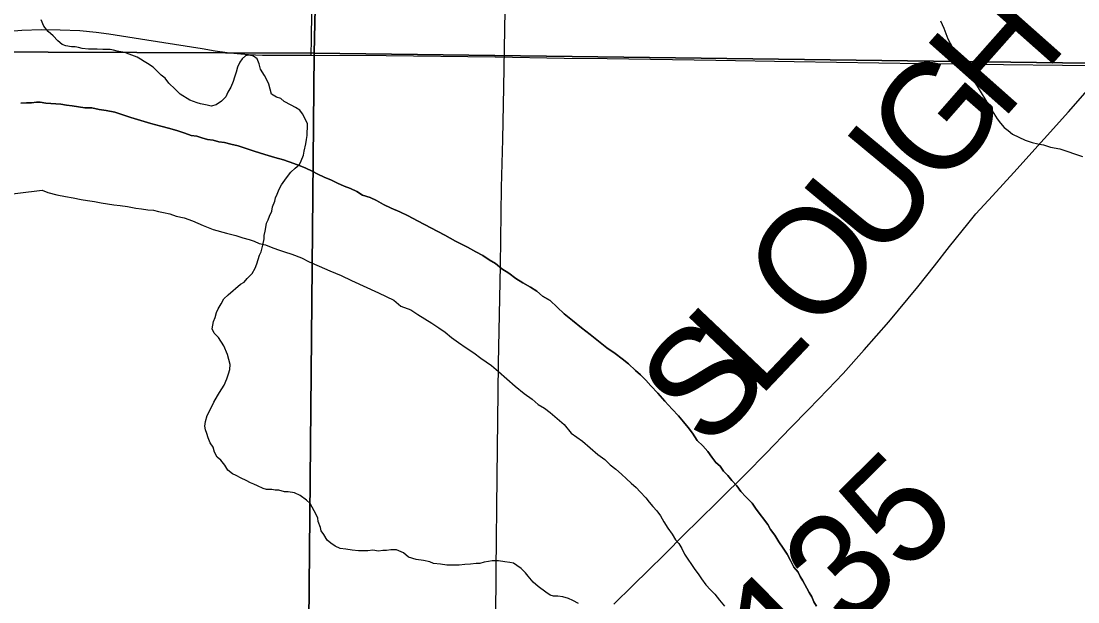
# Model space of a CAD drawing. Extents: x 2.4 to 73.1, y 4.5 to 25.6.
# Drawn here: x 45.0015 to 45.2828, y 22.9753 to 23.13 of the extents above; entities that cross this region are included whole.
import ezdxf

# ---------------------------------------------------------------- set-up
doc = ezdxf.new("R2010")
doc.units = 0
for name, color, linetype in [('GM_X_County_Road', 7, 'Continuous'), ('GM_X_Major_River', 7, 'Continuous'), ('GM_X_Minor_River', 7, 'Continuous'), ('GM_X_Section', 7, 'Continuous'), ('GM_X_State_Route', 7, 'Continuous'), ('GM_X_Township_Road', 7, 'Continuous'), ('GM_X_Township_Road_Text', 7, 'Continuous')]:
    doc.layers.add(name, color=color, linetype=linetype)

msp = doc.modelspace()

# ---------------------------------------------------------------- linework, layer by layer
at = {"layer": 'GM_X_County_Road'}
msp.add_lwpolyline([(45.12754, 22.94886), (45.12771, 22.95705), (45.12797, 22.98377), (45.12823, 23.00862), (45.12857, 23.03875), (45.12905, 23.06486), (45.12936, 23.08568), (45.12972, 23.09842), (45.12994, 23.11241), (45.13052, 23.14317), (45.13089, 23.16493), (45.1313, 23.18575), (45.13165, 23.20035), (45.13236, 23.23392), (45.13245, 23.24201), (45.13273, 23.25412), (45.13301, 23.27246), (45.13323, 23.29298), (45.13373, 23.33307), (45.13396, 23.34651)], dxfattribs=at)
at = {"layer": 'GM_X_Major_River'}
for points in [[(45.18755, 23.01147), (45.18644, 23.01245), (45.18533, 23.01381), (45.18423, 23.01535), (45.18294, 23.01691), (45.18145, 23.01827), (45.18017, 23.0202), (45.17907, 23.02175), (45.17778, 23.0233), (45.17649, 23.02486), (45.17482, 23.02661), (45.17279, 23.02875), (45.17094, 23.03088), (45.16909, 23.03283), (45.1678, 23.03438), (45.16632, 23.03575), (45.16502, 23.03692), (45.16316, 23.03867), (45.16149, 23.04005), (45.15962, 23.04142), (45.15738, 23.043), (45.15515, 23.04476), (45.15291, 23.04653), (45.15068, 23.0483), (45.14826, 23.05026), (45.14602, 23.05202), (45.14417, 23.05378), (45.14231, 23.05553), (45.14025, 23.05672), (45.13877, 23.05809), (45.13708, 23.05908), (45.13502, 23.06027), (45.13315, 23.06146), (45.13129, 23.06284), (45.12942, 23.06402), (45.12774, 23.06539), (45.12606, 23.06639), (45.12438, 23.06757), (45.12251, 23.06856), (45.12026, 23.06976), (45.11707, 23.07136), (45.11426, 23.07295), (45.10695, 23.07674), (45.10451, 23.07813), (45.10226, 23.07914), (45.1, 23.08015), (45.09794, 23.08115), (45.09607, 23.08215), (45.09438, 23.08295), (45.0923, 23.08357), (45.09081, 23.08456), (45.08912, 23.08536), (45.08742, 23.08597), (45.08573, 23.08678), (45.08405, 23.08758), (45.08217, 23.08838), (45.08048, 23.08919), (45.07898, 23.08998), (45.07729, 23.09079), (45.07578, 23.09139), (45.07409, 23.09201), (45.07127, 23.09303), (45.069, 23.09365), (45.06637, 23.09448), (45.06354, 23.09531), (45.06109, 23.09613), (45.05921, 23.09675), (45.05732, 23.09718), (45.05562, 23.0976), (45.0541, 23.09783), (45.0526, 23.09825), (45.05108, 23.09847), (45.04957, 23.09889), (45.04825, 23.09931), (45.04674, 23.09953), (45.04505, 23.10015), (45.04316, 23.10076), (45.04109, 23.10139), (45.03863, 23.10202), (45.03599, 23.10265), (45.03335, 23.10348), (45.03071, 23.10431), (45.02827, 23.10513), (45.02638, 23.10575), (45.02411, 23.10618), (45.02222, 23.10642), (45.02033, 23.10685), (45.01843, 23.1069), (45.01673, 23.10713), (45.01503, 23.10736), (45.01351, 23.10759), (45.012, 23.10782), (45.00802, 23.10811), (45.0065, 23.10834), (45.00555, 23.10836), (45.00422, 23.10821), (45.00289, 23.10824), (45.00137, 23.10809)], [(45.00137, 23.10809), (45.00289, 23.10824), (45.00422, 23.10821), (45.00555, 23.10836), (45.0065, 23.10834), (45.00802, 23.10811), (45.012, 23.10782), (45.01351, 23.10759), (45.01503, 23.10736), (45.01673, 23.10713), (45.01843, 23.1069), (45.02033, 23.10685), (45.02222, 23.10642), (45.02411, 23.10618), (45.02638, 23.10575), (45.02827, 23.10513), (45.03071, 23.10431), (45.03335, 23.10348), (45.03599, 23.10265), (45.03863, 23.10202), (45.04109, 23.10139), (45.04316, 23.10076), (45.04505, 23.10015), (45.04674, 23.09953), (45.04825, 23.09931), (45.04957, 23.09889), (45.05108, 23.09847), (45.0526, 23.09825), (45.0541, 23.09783), (45.05562, 23.0976), (45.05732, 23.09718), (45.05921, 23.09675), (45.06109, 23.09613), (45.06354, 23.09531), (45.06637, 23.09448), (45.069, 23.09365), (45.07127, 23.09303), (45.07409, 23.09201), (45.07578, 23.09139), (45.07729, 23.09079), (45.07898, 23.08998), (45.08048, 23.08919), (45.08217, 23.08838), (45.08405, 23.08758), (45.08573, 23.08678), (45.08742, 23.08597), (45.08912, 23.08536), (45.09081, 23.08456), (45.0923, 23.08357), (45.09438, 23.08295), (45.09607, 23.08215), (45.09794, 23.08115), (45.1, 23.08015), (45.10226, 23.07914), (45.10451, 23.07813), (45.10695, 23.07674), (45.11426, 23.07295), (45.11707, 23.07136), (45.12026, 23.06976), (45.12251, 23.06856), (45.12438, 23.06757), (45.12606, 23.06639), (45.12774, 23.06539), (45.12942, 23.06402), (45.13129, 23.06284), (45.13315, 23.06146), (45.13502, 23.06027), (45.13708, 23.05908), (45.13877, 23.05809), (45.14025, 23.05672), (45.14231, 23.05553), (45.14417, 23.05378), (45.14602, 23.05202), (45.14826, 23.05026), (45.15068, 23.0483), (45.15291, 23.04653), (45.15515, 23.04476), (45.15738, 23.043), (45.15962, 23.04142), (45.16149, 23.04005), (45.16316, 23.03867), (45.16502, 23.03692), (45.16632, 23.03575), (45.1678, 23.03438), (45.16909, 23.03283), (45.17094, 23.03088), (45.17279, 23.02875), (45.17482, 23.02661), (45.17649, 23.02486), (45.17778, 23.0233), (45.17907, 23.02175), (45.18017, 23.0202), (45.18145, 23.01827), (45.18294, 23.01691), (45.18423, 23.01535), (45.18533, 23.01381), (45.18644, 23.01245), (45.18755, 23.01147)], [(44.99474, 23.08343), (45.00706, 23.08497), (45.00856, 23.08436), (45.01101, 23.08373), (45.01328, 23.08329), (45.01536, 23.08286), (45.01744, 23.08243), (45.01914, 23.08219), (45.02104, 23.08196), (45.02274, 23.08153), (45.02444, 23.0813), (45.02614, 23.08107), (45.02785, 23.08083), (45.02974, 23.0806), (45.03201, 23.08016), (45.03352, 23.07993), (45.03523, 23.0797), (45.03674, 23.07966), (45.03806, 23.07925), (45.03939, 23.07902), (45.04109, 23.0786), (45.04278, 23.07799), (45.04486, 23.07756), (45.04712, 23.07674), (45.04994, 23.07553), (45.05257, 23.07451), (45.05615, 23.07347), (45.0586, 23.07284), (45.06049, 23.07222), (45.06219, 23.0718), (45.06351, 23.07139), (45.06482, 23.07078), (45.06652, 23.07036), (45.06802, 23.06975), (45.06972, 23.06914), (45.0716, 23.06852), (45.07349, 23.06791), (45.07612, 23.06689), (45.07818, 23.06589), (45.08081, 23.06468), (45.08363, 23.06347), (45.08664, 23.06226), (45.08945, 23.06086), (45.09659, 23.05764), (45.09866, 23.05664), (45.10072, 23.05563), (45.10258, 23.05407), (45.10521, 23.05305), (45.10708, 23.05187), (45.10895, 23.05068), (45.11082, 23.04949), (45.11269, 23.04831), (45.11437, 23.04713), (45.11605, 23.04575), (45.11791, 23.04438), (45.11996, 23.04299), (45.12202, 23.04162), (45.12388, 23.04024), (45.12668, 23.03827), (45.12854, 23.0367), (45.13077, 23.03475), (45.133, 23.03279), (45.13542, 23.03083), (45.13747, 23.02926), (45.13915, 23.02789), (45.14083, 23.0269), (45.14232, 23.02572), (45.14418, 23.02415), (45.14604, 23.02259), (45.14789, 23.02026), (45.15087, 23.0181), (45.15291, 23.01634), (45.15496, 23.01458), (45.15682, 23.0132), (45.15831, 23.01183), (45.1598, 23.01066), (45.16129, 23.00929), (45.16259, 23.00812), (45.16389, 23.00694), (45.16519, 23.00577), (45.1663, 23.0046), (45.16778, 23.00305), (45.1687, 23.00189), (45.16962, 23.00072), (45.17073, 22.99956), (45.17164, 22.9982), (45.17256, 22.99666), (45.17365, 22.99492), (45.17475, 22.99338), (45.17566, 22.99183), (45.17659, 22.99086)], [(44.99474, 23.08343), (45.00706, 23.08497), (45.00856, 23.08436), (45.01101, 23.08373), (45.01328, 23.08329), (45.01536, 23.08286), (45.01744, 23.08243), (45.01914, 23.08219), (45.02104, 23.08196), (45.02274, 23.08153), (45.02444, 23.0813), (45.02614, 23.08107), (45.02785, 23.08083), (45.02974, 23.0806), (45.03201, 23.08016), (45.03352, 23.07993), (45.03523, 23.0797), (45.03674, 23.07966), (45.03806, 23.07925), (45.03939, 23.07902), (45.04109, 23.0786), (45.04278, 23.07799), (45.04486, 23.07756), (45.04712, 23.07674), (45.04994, 23.07553), (45.05257, 23.07451), (45.05615, 23.07347), (45.0586, 23.07284), (45.06049, 23.07222), (45.06219, 23.0718), (45.06351, 23.07139), (45.06482, 23.07078), (45.06652, 23.07036), (45.06802, 23.06975), (45.06972, 23.06914), (45.0716, 23.06852), (45.07349, 23.06791), (45.07612, 23.06689), (45.07818, 23.06589), (45.08081, 23.06468), (45.08363, 23.06347), (45.08664, 23.06226), (45.08945, 23.06086), (45.09659, 23.05764), (45.09866, 23.05664), (45.10072, 23.05563), (45.10258, 23.05407), (45.10521, 23.05305), (45.10708, 23.05187), (45.10895, 23.05068), (45.11082, 23.04949), (45.11269, 23.04831), (45.11437, 23.04713), (45.11605, 23.04575), (45.11791, 23.04438), (45.11996, 23.04299), (45.12202, 23.04162), (45.12388, 23.04024), (45.12668, 23.03827), (45.12854, 23.0367), (45.13077, 23.03475), (45.133, 23.03279), (45.13542, 23.03083), (45.13747, 23.02926), (45.13915, 23.02789), (45.14083, 23.0269), (45.14232, 23.02572), (45.14418, 23.02415), (45.14604, 23.02259), (45.14789, 23.02026), (45.15087, 23.0181), (45.15291, 23.01634), (45.15496, 23.01458), (45.15682, 23.0132), (45.15831, 23.01183), (45.1598, 23.01066), (45.16129, 23.00929), (45.16259, 23.00812), (45.16389, 23.00694), (45.16519, 23.00577), (45.1663, 23.0046), (45.16778, 23.00305), (45.1687, 23.00189), (45.16962, 23.00072), (45.17073, 22.99956), (45.17164, 22.9982), (45.17256, 22.99666), (45.17365, 22.99492), (45.17475, 22.99338), (45.17566, 22.99183), (45.17659, 22.99086)], [(45.21321, 22.97417), (45.21248, 22.97533), (45.21194, 22.97667), (45.21121, 22.97783), (45.21067, 22.97899), (45.21012, 22.97995), (45.20958, 22.98091), (45.20885, 22.98207), (45.20831, 22.98322), (45.2072, 22.98458), (45.20629, 22.98631), (45.20539, 22.98805), (45.20429, 22.98959), (45.20319, 22.99133), (45.20209, 22.99307), (45.20099, 22.99461), (45.20027, 22.99596), (45.19714, 23.00003), (45.19604, 23.00157), (45.19437, 23.00333), (45.19308, 23.00469), (45.19198, 23.00623), (45.19068, 23.0076), (45.18958, 23.00895), (45.18847, 23.01012), (45.18755, 23.01147)], [(45.18755, 23.01147), (45.18847, 23.01012), (45.18958, 23.00895), (45.19068, 23.0076), (45.19198, 23.00623), (45.19308, 23.00469), (45.19437, 23.00333), (45.19604, 23.00157), (45.19714, 23.00003), (45.20027, 22.99596), (45.20099, 22.99461), (45.20209, 22.99307), (45.20319, 22.99133), (45.20429, 22.98959), (45.20539, 22.98805), (45.20629, 22.98631), (45.2072, 22.98458), (45.20831, 22.98322), (45.20885, 22.98207), (45.20958, 22.98091), (45.21012, 22.97995), (45.21067, 22.97899), (45.21121, 22.97783), (45.21194, 22.97667), (45.21248, 22.97533), (45.21321, 22.97417)], [(45.17659, 22.99086), (45.17731, 22.98952), (45.17804, 22.98798), (45.18078, 22.98392), (45.1817, 22.98276), (45.18262, 22.98141), (45.18372, 22.97986), (45.18502, 22.9785), (45.18613, 22.97733), (45.18742, 22.97578), (45.18871, 22.97422)], [(45.17659, 22.99086), (45.17731, 22.98952), (45.17804, 22.98798), (45.18078, 22.98392), (45.1817, 22.98276), (45.18262, 22.98141), (45.18372, 22.97986), (45.18502, 22.9785), (45.18613, 22.97733), (45.18742, 22.97578), (45.18871, 22.97422)]]:
    msp.add_lwpolyline(points, dxfattribs=at)
at = {"layer": 'GM_X_Minor_River'}
for points in [[(45.02323, 23.12243), (45.02171, 23.12245), (45.02037, 23.12247), (45.01942, 23.12249), (45.01771, 23.1227), (45.01677, 23.12291), (45.01582, 23.12311), (45.01487, 23.12313), (45.01335, 23.12334), (45.01241, 23.12374), (45.01128, 23.12471), (45.00997, 23.12606), (45.00866, 23.12722), (45.00754, 23.12857), (45.0068, 23.13029)], [(45.24618, 23.12999), (45.24708, 23.12807), (45.24814, 23.1252), (45.24942, 23.12289), (45.25051, 23.12115), (45.25124, 23.1198), (45.25215, 23.11826), (45.25287, 23.11691), (45.25379, 23.11556)], [(45.05229, 23.04806), (45.0525, 23.049), (45.0527, 23.04995), (45.0531, 23.05108), (45.0535, 23.05241), (45.0539, 23.05335), (45.05468, 23.05467), (45.05546, 23.05599), (45.05662, 23.05711), (45.0599, 23.05991), (45.06086, 23.06046), (45.06163, 23.0614), (45.06298, 23.06271), (45.06377, 23.06421), (45.06417, 23.06535), (45.06457, 23.06648), (45.06496, 23.06762), (45.06536, 23.06856), (45.06577, 23.07026), (45.06617, 23.07196), (45.06619, 23.07291), (45.0664, 23.07405), (45.0666, 23.075), (45.06681, 23.07614), (45.0672, 23.07708), (45.0676, 23.07802), (45.06819, 23.07934), (45.0684, 23.08048), (45.06899, 23.08199), (45.0692, 23.08294), (45.06959, 23.08388), (45.07019, 23.0852), (45.07077, 23.08633), (45.07214, 23.08821), (45.0733, 23.08971), (45.07446, 23.09083), (45.07561, 23.09177), (45.07601, 23.09271), (45.0766, 23.09422), (45.07681, 23.09536), (45.07722, 23.09725), (45.07743, 23.09839), (45.07764, 23.09952), (45.07765, 23.10047), (45.07767, 23.10142), (45.07769, 23.10256), (45.07695, 23.10409), (45.0764, 23.10524), (45.07565, 23.1062), (45.07452, 23.10698), (45.07339, 23.10757), (45.0715, 23.10855), (45.07057, 23.10933), (45.06943, 23.10972), (45.06811, 23.1105), (45.06775, 23.11184), (45.06739, 23.11318), (45.06684, 23.11432), (45.06629, 23.11547), (45.06517, 23.1172), (45.06481, 23.11854), (45.06427, 23.11987), (45.06333, 23.12065), (45.06219, 23.12086), (45.06123, 23.12068), (45.06027, 23.11994), (45.05969, 23.119), (45.0591, 23.11768), (45.05869, 23.11635), (45.05829, 23.11503), (45.05789, 23.1139), (45.0573, 23.11239), (45.05652, 23.11107), (45.05593, 23.10975), (45.05477, 23.10863), (45.05342, 23.1077), (45.05209, 23.10734), (45.05095, 23.10755), (45.04924, 23.10795), (45.0483, 23.10816), (45.04735, 23.10855), (45.04641, 23.10895), (45.04377, 23.11051), (45.04246, 23.11186), (45.04077, 23.11341), (45.03984, 23.11475), (45.03871, 23.11553), (45.03759, 23.11669), (45.03665, 23.11765), (45.03515, 23.11863), (45.03421, 23.11921), (45.03326, 23.1198), (45.03232, 23.12038), (45.03024, 23.12118), (45.02911, 23.12157), (45.02797, 23.12178), (45.02702, 23.12199), (45.02607, 23.12219), (45.02513, 23.1224), (45.02418, 23.12241), (45.02323, 23.12243)], [(45.25379, 23.11556), (45.2549, 23.1142), (45.256, 23.11266), (45.2591, 23.10745), (45.26037, 23.10533), (45.26129, 23.10398), (45.26221, 23.10281), (45.26313, 23.10165), (45.26425, 23.10086), (45.26536, 23.09989), (45.26705, 23.09908), (45.26874, 23.09828), (45.27062, 23.09767), (45.27213, 23.09725), (45.27365, 23.09702), (45.27553, 23.0964), (45.27799, 23.09596), (45.27987, 23.09534), (45.28213, 23.09453), (45.28402, 23.09391)], [(45.14569, 22.97665), (45.14436, 22.97686), (45.14322, 22.97688), (45.14227, 22.97709), (45.14115, 22.97786), (45.13908, 22.97942), (45.13777, 22.98058), (45.13646, 22.98212), (45.13571, 22.98308), (45.13459, 22.98424), (45.13346, 22.98502), (45.13252, 22.9856), (45.13157, 22.98581), (45.13024, 22.98602), (45.12854, 22.98623), (45.12682, 22.98626), (45.12587, 22.98609), (45.12473, 22.98592), (45.12358, 22.98555), (45.12263, 22.98557), (45.1211, 22.9854), (45.11958, 22.98524), (45.11806, 22.98507), (45.11692, 22.98509), (45.11578, 22.98511), (45.11482, 22.98512), (45.11312, 22.98534), (45.11122, 22.98556), (45.11027, 22.98596), (45.10857, 22.98636), (45.10667, 22.98658), (45.10459, 22.98719), (45.10327, 22.98835), (45.10138, 22.98914), (45.09986, 22.98916), (45.09872, 22.98899), (45.09777, 22.989), (45.09662, 22.98883), (45.09511, 22.98905), (45.09377, 22.98888), (45.09244, 22.9889), (45.0913, 22.98892), (45.08959, 22.98913), (45.08789, 22.98935), (45.08637, 22.98957), (45.08505, 22.99016), (45.08392, 22.99093), (45.08298, 22.99171), (45.08205, 22.99324), (45.0813, 22.99421), (45.08113, 22.99516), (45.08058, 22.99669), (45.08041, 22.99764), (45.08004, 22.9986), (45.07838, 23.00147), (45.07744, 23.00244), (45.07575, 23.0036), (45.07424, 23.00439), (45.07253, 23.0046), (45.07158, 23.00462), (45.07006, 23.00502), (45.06911, 23.00504), (45.06817, 23.00524), (45.06683, 23.00526), (45.06589, 23.00547), (45.06438, 23.00625), (45.06343, 23.00665), (45.06249, 23.00704), (45.06136, 23.00763), (45.06003, 23.00822), (45.05871, 23.009), (45.05777, 23.0094), (45.05645, 23.01037), (45.05571, 23.01171), (45.0546, 23.01306), (45.05366, 23.01383), (45.05292, 23.01518), (45.05256, 23.01651), (45.05181, 23.01766), (45.05127, 23.019), (45.0509, 23.02015), (45.05054, 23.0211), (45.05036, 23.02206), (45.05057, 23.02338), (45.05098, 23.0249), (45.05196, 23.02678), (45.05275, 23.02848), (45.05372, 23.03017), (45.05431, 23.03111), (45.05489, 23.03205), (45.05548, 23.033), (45.05627, 23.03469), (45.05667, 23.03602), (45.05707, 23.03715), (45.05709, 23.03848), (45.05673, 23.03982), (45.05637, 23.04115), (45.05545, 23.04345), (45.05397, 23.04575), (45.05285, 23.04691), (45.05229, 23.04806)], [(45.14985, 22.97488), (45.14834, 22.97566), (45.14721, 22.97625), (45.14569, 22.97665)]]:
    msp.add_lwpolyline(points, dxfattribs=at)
at = {"layer": 'GM_X_Section'}
for points in [[(44.59161, 23.62605), (45.09066, 23.62471), (45.07948, 23.12142), (44.5837, 23.12325)], [(45.59404, 23.61882), (45.58777, 23.11486), (45.07948, 23.12142), (45.09066, 23.62471)], [(45.07948, 23.12142), (45.07479, 22.6197), (44.57812, 22.62268), (44.5837, 23.12325)], [(45.58777, 23.11486), (45.58146, 22.61754), (45.07479, 22.6197), (45.07948, 23.12142)]]:
    msp.add_lwpolyline(points, close=True, dxfattribs=at)
at = {"layer": 'GM_X_State_Route'}
msp.add_lwpolyline([(44.99639, 23.12711), (45.00163, 23.12752), (45.00689, 23.12771), (45.01185, 23.12767), (45.01711, 23.12742), (45.02142, 23.12703), (45.02479, 23.1266), (45.03492, 23.125), (45.04969, 23.12264), (45.05314, 23.12208), (45.05629, 23.12159), (45.05894, 23.12129), (45.06196, 23.12104), (45.06572, 23.12092), (45.06955, 23.12093), (45.07872, 23.12088), (45.0986, 23.12077), (45.12765, 23.12047), (45.14599, 23.1201), (45.15749, 23.11997), (45.18639, 23.11952), (45.20722, 23.11917), (45.24109, 23.11863), (45.25115, 23.11854), (45.263, 23.11842), (45.2787, 23.1182), (45.28616, 23.1181)], dxfattribs=at)
at = {"layer": 'GM_X_Township_Road'}
for points in [[(45.07872, 23.12088), (45.07877, 23.12517), (45.07886, 23.13232), (45.07954, 23.15408), (45.08006, 23.17178), (45.08098, 23.19912), (45.08137, 23.21373), (45.08251, 23.24913), (45.08347, 23.28176), (45.08417, 23.30289), (45.08478, 23.31966), (45.08537, 23.33892), (45.08634, 23.3706), (45.08666, 23.38428), (45.08721, 23.4054), (45.08756, 23.42063), (45.08802, 23.43337), (45.0885, 23.4576), (45.08863, 23.47376), (45.08932, 23.53313), (45.09038, 23.62289)], [(45.15926, 22.9747), (45.16434, 22.97971), (45.16858, 22.98381), (45.17254, 22.98776), (45.17824, 22.99348), (45.18156, 22.99675), (45.18733, 23.00239), (45.19435, 23.00939), (45.19979, 23.01493), (45.20628, 23.02163), (45.21105, 23.02652), (45.21623, 23.03189), (45.22028, 23.03617), (45.22587, 23.04241), (45.23243, 23.04987), (45.24017, 23.05917), (45.24461, 23.06477), (45.2486, 23.06993), (45.25345, 23.07599), (45.25566, 23.07861), (45.26003, 23.08347), (45.2657, 23.08964), (45.27383, 23.09862), (45.28026, 23.10579), (45.29295, 23.12026)]]:
    msp.add_lwpolyline(points, dxfattribs=at)

# ---------------------------------------------------------------- texts
at = {"layer": 'GM_X_Township_Road_Text'}
for s, height, rotation, p in [('H', 0.02841, 48.4382, (45.26229, 23.10301)), ('G', 0.02841, 48.8048, (45.24585, 23.08424)), ('U', 0.02841, 50.3153, (45.23002, 23.06515)), ('O', 0.02841, 49.2683, (45.21334, 23.04577)), ('L', 0.02841, 46.5004, (45.19771, 23.02924)), ('S', 0.02841, 46.0315, (45.18422, 23.01527)), ('T-135', 0.028409, 44.5941, (45.18117, 22.92753))]:
    msp.add_text(s, height=height, rotation=rotation, dxfattribs=at).set_placement(p)

doc.saveas('drawing.dxf')
